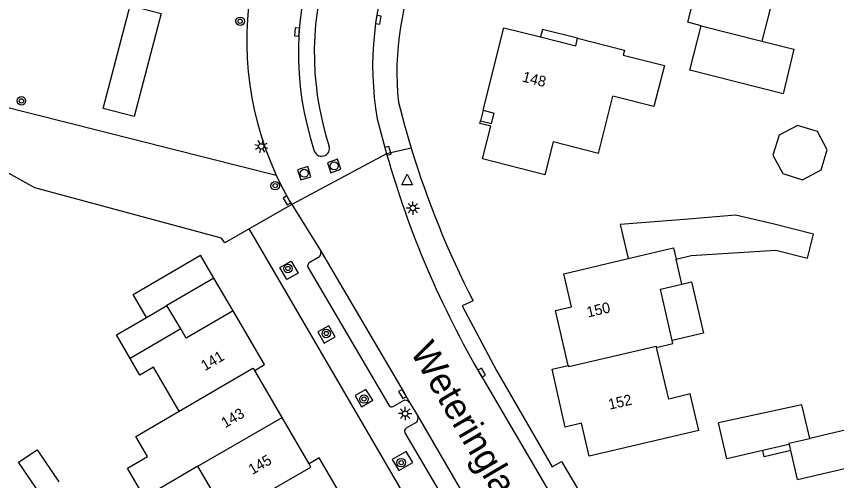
# Model space of a CAD drawing. Extents: x 126000 to 131009, y 393000 to 395500.
# Drawn here: x 130426.4 to 130503.6, y 395138.4 to 395182 of the extents above; entities that cross this region are included whole.
import ezdxf

# ---------------------------------------------------------------- set-up
doc = ezdxf.new("R2010")
doc.units = 0
for name, color, linetype in [('gg-afsc-hekwerk', 7, 'Continuous'), ('gg-anno-huisnummerreeks BGT', 7, 'Continuous'), ('gg-anno-openbare ruimte label', 7, 'Continuous'), ('gg-bbg-bijgebouw', 7, 'Continuous'), ('gg-bbg-gedigitaliseerde bebouwing', 7, 'Continuous'), ('gg-bbg-gedigitaliseerde bijgebouw', 7, 'Continuous'), ('gg-bbg-hoofdgebouw', 7, 'Continuous'), ('gg-bbg-luifel en loopbrug', 7, 'Continuous'), ('gg-bbg-onder overbouw', 7, 'Continuous'), ('gg-bbg-pand overbouw', 7, 'Continuous'), ('gg-bbg-tussenscheiding', 7, 'Continuous'), ('gg-knt-verharding', 7, 'Continuous'), ('gg-knt-verharding nz', 7, 'Continuous'), ('gt-grn-groengrens', 7, 'Continuous'), ('gt-grn-weggrens', 7, 'Continuous'), ('gt-symb-boom', 7, 'Continuous'), ('gt-symb-kolk', 7, 'Continuous'), ('gt-symb-lichtmast', 7, 'Continuous'), ('gt-symb-rioolschacht', 7, 'Continuous'), ('gt-symb-waterafsluiter', 7, 'Continuous')]:
    doc.layers.add(name, color=color, linetype=linetype)

# ---------------------------------------------------------------- blocks, each defined once
blk = doc.blocks.new('gt0-WAFSL')
at = {"layer": 'gt-symb-waterafsluiter'}
for p, q in [((-0.5, -0.333), (0, 0.667)), ((0, 0.667), (0.5, -0.333)), ((0.5, -0.333), (-0.5, -0.333))]:
    blk.add_line(p, q, dxfattribs=at)
blk = doc.blocks.new('gt0-BOOM')
at = {"layer": 'gt-symb-boom'}
for radius in [0.4, 0.2]:
    blk.add_circle((0, 0), radius, dxfattribs=at)
blk = doc.blocks.new('gt0-KOLK')
at = {"layer": 'gt-symb-kolk'}
blk.add_lwpolyline([(0, 0), (0.375, 0), (0.375, 0.4), (-0.375, 0.4), (-0.375, 0), (0, 0)], dxfattribs=at)
blk = doc.blocks.new('gt0-LMAST')
at = {"layer": 'gt-symb-lichtmast'}
for p, q in [((-0.182, 0.173), (-0.447, 0.438)), ((-0.005, 0.246), (-0.005, 0.621)), ((0.172, 0.173), (0.437, 0.438)), ((-0.255, -0.004), (-0.63, -0.004)), ((-0.182, -0.181), (-0.447, -0.446)), ((-0.005, -0.254), (-0.005, -0.629)), ((0.437, -0.446), (0.172, -0.181)), ((0.245, -0.004), (0.62, -0.004))]:
    blk.add_line(p, q, dxfattribs=at)
blk.add_circle((-0.005, -0.004), 0.25, dxfattribs=at)
blk = doc.blocks.new('gt0-RS')
at = {"layer": 'gt-symb-rioolschacht'}
blk.add_lwpolyline([(-0.5, -0.5), (0.5, -0.5), (0.5, 0.5), (-0.5, 0.5)], close=True, dxfattribs=at)
blk.add_circle((0, 0), 0.375, dxfattribs=at)

msp = doc.modelspace()

# ---------------------------------------------------------------- linework, layer by layer
at = {"layer": 'gg-afsc-hekwerk'}
msp.add_lwpolyline([(130445.731, 395161.16), (130428.17, 395165.897), (130425.415, 395167.41), (130407.104, 395172.401), (130403.448, 395172.935)], dxfattribs=at)
at = {"layer": 'gg-bbg-bijgebouw'}
for p, q in [((130441.895, 395152.61), (130440.601, 395154.819)), ((130499.108, 395141.75), (130496.642, 395141.179)), ((130499.913, 395138.47), (130499.28, 395141.182))]:
    msp.add_line(p, q, dxfattribs=at)
for points in [[(130496.642, 395141.179), (130493.276, 395140.399), (130492.49, 395143.79)], [(130499.28, 395141.182), (130499.145, 395141.759), (130499.108, 395141.75)]]:
    msp.add_lwpolyline(points, dxfattribs=at)
at = {"layer": 'gg-bbg-gedigitaliseerde bebouwing'}
for p, q in [((130487.413, 395177.389), (130486.41, 395173.53)), ((130481.199, 395169.125), (130482.53, 395174.5)), ((130486.41, 395173.53), (130482.53, 395174.5)), ((130477.928, 395157.799), (130483.994, 395159.235)), ((130489.04, 395156.83), (130488.489, 395159.179)), ((130441.74, 395144.88), (130439.332, 395149.024))]:
    msp.add_line(p, q, dxfattribs=at)
for points in [[(130488.126, 395151.522), (130487.02, 395156.36), (130489.04, 395156.83)], [(130486.65, 395150.88), (130488.19, 395151.24), (130488.126, 395151.522)], [(130490.631, 395143.066), (130489.82, 395146.5), (130487.8, 395146.02), (130486.65, 395150.88)], [(130439.332, 395149.024), (130438.043, 395148.272), (130437.137, 395149.826)], [(130443.501, 395139.701), (130438.484, 395136.763), (130436.875, 395139.512), (130438.768, 395140.62), (130437.659, 395142.513), (130441.74, 395144.88)], [(130447.34, 395135.32), (130446.39, 395134.76), (130443.501, 395139.701)]]:
    msp.add_lwpolyline(points, dxfattribs=at)
at = {"layer": 'gg-bbg-gedigitaliseerde bijgebouw'}
for p, q in [((130490.85, 395181.13), (130496.552, 395179.677)), ((130496.552, 395179.677), (130499.56, 395178.91)), ((130438.686, 395153.703), (130440.601, 395154.819))]:
    msp.add_line(p, q, dxfattribs=at)
for points in [[(130499.56, 395178.91), (130498.55, 395174.71), (130489.78, 395176.96), (130490.85, 395181.13)], [(130497.71, 395162.47), (130494.08, 395163.3), (130489.66, 395162.94)], [(130489.66, 395162.94), (130483.244, 395162.43), (130483.994, 395159.235)], [(130488.489, 395159.179), (130489.9, 395159.51), (130497.87, 395160.03), (130500.836, 395159.284), (130501.402, 395161.533), (130497.71, 395162.47)], [(130437.137, 395149.826), (130435.843, 395152.045), (130438.686, 395153.703)], [(130501.058, 395142.32), (130500.526, 395144.576), (130500.327, 395145.492), (130492.49, 395143.79)], [(130499.913, 395138.47), (130507.71, 395140.29), (130506.9, 395143.7), (130501.058, 395142.32)], [(130428.307, 395137.639), (130426.65, 395140.1), (130428.38, 395141.26), (130430.418, 395138.238)]]:
    msp.add_lwpolyline(points, dxfattribs=at)
at = {"layer": 'gg-bbg-hoofdgebouw'}
for p, q in [((130451.443, 395144.294), (130448.854, 395148.717)), ((130453.989, 395139.945), (130451.443, 395144.294)), ((130490.631, 395143.066), (130480.33, 395140.662))]:
    msp.add_line(p, q, dxfattribs=at)
for points in [[(130470.349, 395173.174), (130472.303, 395180.942), (130475.747, 395180.076)], [(130475.747, 395180.076), (130479.053, 395179.244), (130479.228, 395179.943)], [(130479.228, 395179.943), (130483.631, 395178.835), (130483.514, 395178.37), (130487.413, 395177.389)], [(130471.056, 395171.68), (130470.034, 395171.923), (130470.1, 395172.185)], [(130481.199, 395169.125), (130476.918, 395170.202), (130476.143, 395167.121), (130470.278, 395168.605), (130471.056, 395171.68)], [(130478.336, 395149.174), (130477.139, 395154.35), (130478.666, 395154.703), (130477.928, 395157.799)], [(130446.816, 395154.32), (130442.406, 395151.739), (130441.895, 395152.61)], [(130448.854, 395148.717), (130449.781, 395149.26), (130446.816, 395154.32)], [(130480.33, 395140.662), (130479.598, 395143.744), (130478.065, 395143.393), (130476.821, 395148.827), (130478.336, 395149.174)], [(130457.836, 395135.508), (130454.915, 395140.488), (130453.989, 395139.945)]]:
    msp.add_lwpolyline(points, dxfattribs=at)
at = {"layer": 'gg-bbg-luifel en loopbrug'}
for p, q in [((130445.015, 395157.393), (130443.752, 395159.549)), ((130445.015, 395157.393), (130440.601, 395154.819)), ((130446.816, 395154.32), (130445.015, 395157.393))]:
    msp.add_line(p, q, dxfattribs=at)
for points in [[(130490.85, 395181.13), (130489.582, 395181.453), (130490.633, 395185.615), (130497.607, 395183.854), (130496.552, 395179.677)], [(130479.228, 395179.943), (130475.923, 395180.775), (130475.747, 395180.076)], [(130502.128, 395167.569), (130502.703, 395169.445), (130501.783, 395171.178), (130499.907, 395171.753), (130498.174, 395170.833), (130497.599, 395168.957), (130498.519, 395167.224), (130500.395, 395166.649), (130502.128, 395167.569)], [(130438.686, 395153.703), (130437.426, 395155.862), (130443.752, 395159.549)], [(130489.04, 395156.83), (130489.929, 395157.039), (130491.061, 395152.211), (130488.126, 395151.522)], [(130499.28, 395141.182), (130496.779, 395140.595), (130496.642, 395141.179)]]:
    msp.add_lwpolyline(points, dxfattribs=at)
at = {"layer": 'gg-bbg-onder overbouw'}
for p, q in [((130470.349, 395173.174), (130471.369, 395172.917)), ((130471.119, 395171.929), (130471.369, 395172.917)), ((130470.1, 395172.185), (130471.119, 395171.929))]:
    msp.add_line(p, q, dxfattribs=at)
at = {"layer": 'gg-bbg-pand overbouw'}
msp.add_line((130470.349, 395173.174), (130470.1, 395172.185), dxfattribs=at)
at = {"layer": 'gg-bbg-tussenscheiding'}
for p, q in [((130441.895, 395152.61), (130437.137, 395149.826)), ((130443.501, 395139.701), (130451.443, 395144.294))]:
    msp.add_line(p, q, dxfattribs=at)
for points in [[(130483.994, 395159.235), (130488.24, 395160.24), (130488.489, 395159.179)], [(130478.336, 395149.174), (130478.4, 395149.07), (130486.62, 395151), (130486.65, 395150.88)], [(130441.74, 395144.88), (130448.68, 395148.94), (130448.854, 395148.717)], [(130501.058, 395142.32), (130501.07, 395142.27), (130499.09, 395141.84), (130499.108, 395141.75)], [(130447.34, 395135.32), (130447.18, 395135.59), (130454.15, 395139.62), (130453.989, 395139.945)]]:
    msp.add_lwpolyline(points, dxfattribs=at)
at = {"layer": 'gg-knt-verharding'}
for p, q in [((130460.387, 395172.376), (130461.259, 395169.077)), ((130452.334, 395164.321), (130448.34, 395162.018)), ((130452.334, 395164.321), (130455.029, 395160.001)), ((130448.703, 395161.388), (130448.34, 395162.018)), ((130489.123, 395092.156), (130448.703, 395161.388)), ((130454.826, 395159.342), (130453.97, 395158.84)), ((130453.86, 395158.413), (130461.464, 395145.438)), ((130470.217, 395148.105), (130495.674, 395104.632)), ((130461.888, 395145.322), (130462.757, 395145.835)), ((130463.452, 395145.676), (130464.161, 395144.463)), ((130463.981, 395143.777), (130463.098, 395143.278))]:
    msp.add_line(p, q, dxfattribs=at)
for points in [[(130462.38, 395173.93), (130462.948, 395171.771), (130463.57, 395169.628)], [(130448.34, 395162.018), (130446.052, 395160.698), (130445.731, 395161.16)], [(130451.224, 395158.398), (130452.278, 395158.998), (130452.929, 395157.853), (130451.886, 395157.275), (130451.224, 395158.398)], [(130469.389, 395155.246), (130468.363, 395154.79), (130471.597, 395148.693), (130476.836, 395139.654), (130477.71, 395140.143), (130481.311, 395134.082), (130480.368, 395133.562), (130489.958, 395117.23), (130490.888, 395117.745), (130494.45, 395111.718), (130493.527, 395111.154), (130510.155, 395082.842)], [(130454.785, 395152.335), (130455.403, 395151.284), (130456.42, 395151.87), (130455.82, 395152.909), (130454.785, 395152.335)], [(130458.302, 395146.342), (130458.891, 395145.303), (130459.956, 395145.905), (130459.322, 395146.931), (130458.302, 395146.342)], [(130462.982, 395142.85), (130467.867, 395134.547), (130472.426, 395126.737), (130485.586, 395104.285)], [(130461.797, 395140.351), (130462.4, 395139.299), (130463.722, 395140.059), (130463.11, 395141.104), (130461.797, 395140.351)]]:
    msp.add_lwpolyline(points, dxfattribs=at)
for centre, radius, start, end in [((130482.573, 395178.586), 29.599, 122.79571, 198.22592), ((130478.218, 395179.704), 30.11, 128.82622, 204.7696), ((130482.566, 395178.564), 28.107, 122.80673, 198.23575), ((130488.339, 395177.355), 28.392, 125.76508, 190.09998), ((130488.9, 395176.781), 26.673, 125.80115, 186.13629), ((130455.149, 395169.597), 0.741, 201.30925, 295.5778), ((130455.149, 395169.597), 0.741, 295.60649, 13.30258), ((130547.268, 395195.124), 87.495, 196.94188, 207.11492), ((130548.142, 395193.789), 90.329, 195.87734, 210.38128), ((130478.202, 395179.695), 30.092, 204.76605, 210.72372), ((130454.612, 395159.769), 0.478, 296.67356, 29.08433), ((130454.193, 395158.555), 0.362, 128.06552, 203.0426), ((130461.726, 395145.564), 0.291, 205.58749, 303.81082), ((130463.024, 395145.403), 0.508, 32.52567, 121.70194), ((130463.717, 395144.213), 0.51, 301.21049, 29.38463), ((130463.28, 395142.999), 0.333, 123.12728, 206.5438)]:
    msp.add_arc(centre, radius, start, end, dxfattribs=at)
at = {"layer": 'gg-knt-verharding nz'}
msp.add_line((130464.161, 395144.463), (130487.561, 395104.502), dxfattribs=at)
msp.add_lwpolyline([(130455.029, 395160.001), (130462.928, 395146.599), (130463.452, 395145.676)], dxfattribs=at)
at = {"layer": 'gt-grn-groengrens'}
msp.add_line((130410.976, 395177.132), (130450.878, 395167.089), dxfattribs=at)
msp.add_lwpolyline([(130437.518, 395172.595), (130434.615, 395173.352), (130437.139, 395183.028), (130440.042, 395182.271), (130437.518, 395172.595)], dxfattribs=at)
at = {"layer": 'gt-grn-weggrens'}
for p, q in [((130463.57, 395169.628), (130461.259, 395169.077)), ((130461.259, 395169.077), (130452.334, 395164.321))]:
    msp.add_line(p, q, dxfattribs=at)

# ---------------------------------------------------------------- block references
at = {"layer": 'gt-symb-boom'}
for p in [(130447.485, 395181.546), (130426.911, 395174.057), (130450.786, 395166.085), (130451.981, 395158.3), (130455.59, 395152.189), (130459.135, 395146.023), (130462.634, 395140.04)]:
    msp.add_blockref('gt0-BOOM', p, dxfattribs=at)
at = {"layer": 'gt-symb-kolk'}
for p, rotation in [((130460.285, 395181.713), -98.68085058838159), ((130453.039, 395180.521), 85.86946137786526), ((130461.194, 395169.315), -74.28274755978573), ((130452.058, 395164.797), 119.87282104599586), ((130470.045, 395148.401), -59.87139976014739), ((130462.928, 395146.599), 120.51259619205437)]:
    msp.add_blockref('gt0-KOLK', p, dxfattribs=dict(at, rotation=rotation))
at = {"layer": 'gt-symb-lichtmast', "rotation": -151.64103655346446}
msp.add_blockref('gt0-LMAST', (130449.473, 395169.779), dxfattribs=at)
at = {"layer": 'gt-symb-lichtmast'}
for p in [(130463.733, 395163.988), (130463.001, 395144.654)]:
    msp.add_blockref('gt0-LMAST', p, dxfattribs=at)
at = {"layer": 'gt-symb-rioolschacht'}
for p, rotation in [((130456.334, 395167.943), -70.67751762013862), ((130453.521, 395167.255), 107.40188791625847)]:
    msp.add_blockref('gt0-RS', p, dxfattribs=dict(at, rotation=rotation))
at = {"layer": 'gt-symb-waterafsluiter'}
msp.add_blockref('gt0-WAFSL', (130463.196, 395166.501), dxfattribs=at)

# ---------------------------------------------------------------- texts
at = {"layer": 'gg-anno-huisnummerreeks BGT'}
for s, rotation, p in [('148', 345.9, (130473.956, 395175.891)), ('150', 13, (130480.202, 395153.687)), ('141', 30.4, (130444.163, 395148.631)), ('152', 12.9, (130482.24, 395145.014)), ('143', 30.3, (130446.065, 395143.258)), ('145', 30.3, (130448.632, 395138.872))]:
    msp.add_text(s, height=1, rotation=rotation, dxfattribs=at).set_placement(p)
at = {"layer": 'gg-anno-openbare ruimte label'}
msp.add_text('Weteringlaan', height=2.5, rotation=300.3, dxfattribs=at).set_placement((130463.434, 395150.491))

doc.saveas('drawing.dxf')
